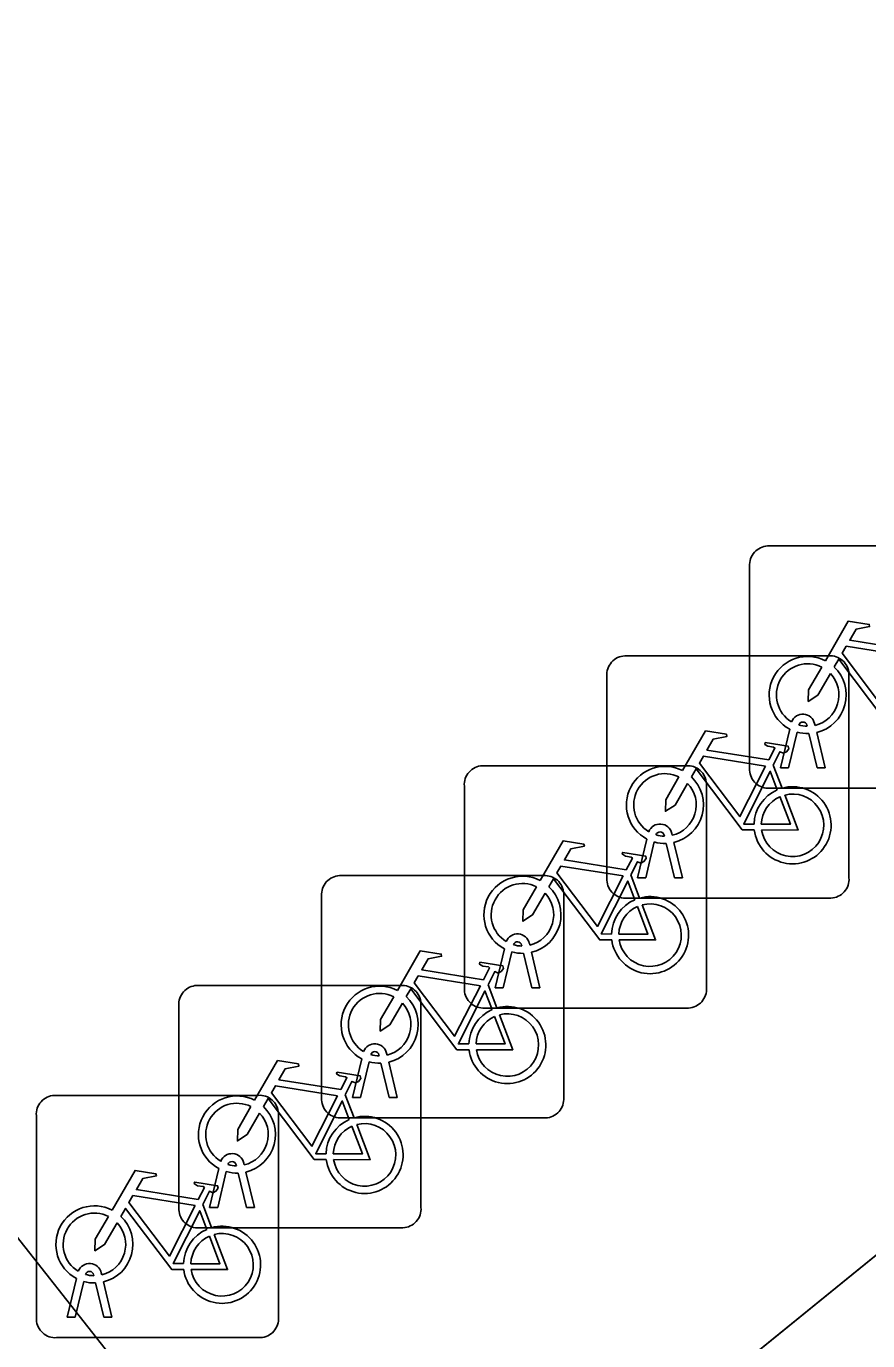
# Model space of a CAD drawing. Extents: x 161087 to 161926, y 382572 to 383873.
# Drawn here: x 161318.51 to 161321.98, y 383071.02 to 383076.44 of the extents above; entities that cross this region are included whole.
import ezdxf

# ---------------------------------------------------------------- set-up
doc = ezdxf.new("R2010")
doc.units = 0
for name, color, linetype in [('IMGEO_Fietsenrek', 7, 'Continuous'), ('IMGEO_Rijbaan_lokaal_open', 7, 'Continuous'), ('IMGEO_Voetgangersgebied_open', 7, 'Continuous'), ('IMGEO_Voetpad_open', 7, 'Continuous')]:
    doc.layers.add(name, color=color, linetype=linetype)

msp = doc.modelspace()

# ---------------------------------------------------------------- linework, layer by layer
at = {"layer": 'IMGEO_Fietsenrek'}
for p, q in [((161321.5689, 383074.2935), (161322.4098, 383074.2935)), ((161322.4098, 383074.2935), (161321.5689, 383074.2935)), ((161321.4945, 383073.3689), (161321.4945, 383074.2098)), ((161321.4945, 383074.2098), (161321.4945, 383073.3689)), ((161320.9799, 383073.8405), (161321.8208, 383073.8405)), ((161321.8208, 383073.8405), (161320.9799, 383073.8405)), ((161320.9055, 383072.9159), (161320.9055, 383073.7568)), ((161320.9055, 383073.7568), (161320.9055, 383072.9159)), ((161321.9045, 383073.7661), (161321.9045, 383072.9252)), ((161321.9045, 383072.9252), (161321.9045, 383073.7661)), ((161321.7626, 383073.5614), (161321.7644, 383073.5535)), ((161321.6215, 383073.3783), (161321.6598, 383073.5383)), ((161321.6902, 383073.5261), (161321.6549, 383073.3783)), ((161321.7319, 383073.5499), (161321.7309, 383073.5542)), ((161321.773, 383073.3783), (161321.7391, 383073.52)), ((161321.7714, 383073.5243), (161321.8064, 383073.3783)), ((161320.3919, 383073.3875), (161321.2328, 383073.3875)), ((161321.2328, 383073.3875), (161320.3919, 383073.3875)), ((161321.5922, 383073.3902), (161321.6285, 383073.295)), ((161321.6549, 383073.3783), (161321.6215, 383073.3783)), ((161321.8064, 383073.3783), (161321.773, 383073.3783)), ((161320.3175, 383072.4629), (161320.3175, 383073.3038)), ((161320.3175, 383073.3038), (161320.3175, 383072.4629)), ((161321.3165, 383073.3131), (161321.3165, 383072.4722)), ((161321.3165, 383072.4722), (161321.3165, 383073.3131)), ((161322.4191, 383073.2945), (161321.5782, 383073.2945)), ((161321.5782, 383073.2945), (161322.4191, 383073.2945)), ((161321.0325, 383072.9253), (161321.0708, 383073.0853)), ((161321.1012, 383073.0731), (161321.0659, 383072.9253)), ((161321.1429, 383073.0969), (161321.1419, 383073.1012)), ((161321.1736, 383073.1084), (161321.1754, 383073.1005)), ((161321.184, 383072.9253), (161321.1501, 383073.067)), ((161321.1824, 383073.0713), (161321.2174, 383072.9253)), ((161319.8029, 383072.9345), (161320.6438, 383072.9345)), ((161320.6438, 383072.9345), (161319.8029, 383072.9345)), ((161321.0042, 383072.9372), (161321.0405, 383072.842)), ((161321.0659, 383072.9253), (161321.0325, 383072.9253)), ((161321.2174, 383072.9253), (161321.184, 383072.9253)), ((161320.7275, 383072.8601), (161320.7275, 383072.0192)), ((161320.7275, 383072.0192), (161320.7275, 383072.8601)), ((161319.7285, 383072.0099), (161319.7285, 383072.8508)), ((161319.7285, 383072.8508), (161319.7285, 383072.0099)), ((161321.8301, 383072.8415), (161320.9892, 383072.8415)), ((161320.9892, 383072.8415), (161321.8301, 383072.8415)), ((161320.5549, 383072.6439), (161320.5539, 383072.6482)), ((161320.5856, 383072.6554), (161320.5874, 383072.6475)), ((161320.4445, 383072.4723), (161320.4828, 383072.6323)), ((161320.5132, 383072.6201), (161320.4779, 383072.4723)), ((161320.596, 383072.4723), (161320.5621, 383072.614)), ((161320.5944, 383072.6183), (161320.6294, 383072.4723)), ((161319.2139, 383072.4815), (161320.0548, 383072.4815)), ((161320.0548, 383072.4815), (161319.2139, 383072.4815)), ((161320.4152, 383072.4842), (161320.4515, 383072.389)), ((161320.4779, 383072.4723), (161320.4445, 383072.4723)), ((161320.6294, 383072.4723), (161320.596, 383072.4723)), ((161319.1395, 383071.5569), (161319.1395, 383072.3978)), ((161319.1395, 383072.3978), (161319.1395, 383071.5569)), ((161320.1385, 383072.4071), (161320.1385, 383071.5662)), ((161320.1385, 383071.5662), (161320.1385, 383072.4071)), ((161321.2421, 383072.3885), (161320.4012, 383072.3885)), ((161320.4012, 383072.3885), (161321.2421, 383072.3885)), ((161319.8555, 383072.0193), (161319.8938, 383072.1793)), ((161319.9242, 383072.1671), (161319.8889, 383072.0193)), ((161319.9659, 383072.1909), (161319.9649, 383072.1952)), ((161320.007, 383072.0193), (161319.9731, 383072.161)), ((161319.9966, 383072.2024), (161319.9984, 383072.1945)), ((161320.0054, 383072.1653), (161320.0404, 383072.0193)), ((161318.6259, 383072.0285), (161319.4668, 383072.0285)), ((161319.4668, 383072.0285), (161318.6259, 383072.0285)), ((161319.8262, 383072.0312), (161319.8625, 383071.936)), ((161319.8889, 383072.0193), (161319.8555, 383072.0193)), ((161320.0404, 383072.0193), (161320.007, 383072.0193)), ((161318.5515, 383071.1039), (161318.5515, 383071.9448)), ((161318.5515, 383071.9448), (161318.5515, 383071.1039)), ((161319.5505, 383071.9541), (161319.5505, 383071.1132)), ((161319.5505, 383071.1132), (161319.5505, 383071.9541)), ((161320.6531, 383071.9355), (161319.8122, 383071.9355)), ((161319.8122, 383071.9355), (161320.6531, 383071.9355)), ((161319.2665, 383071.5663), (161319.3048, 383071.7263)), ((161319.3769, 383071.7379), (161319.3759, 383071.7422)), ((161319.4076, 383071.7494), (161319.4094, 383071.7415)), ((161319.3352, 383071.7141), (161319.2999, 383071.5663)), ((161319.418, 383071.5663), (161319.3841, 383071.708)), ((161319.4164, 383071.7123), (161319.4514, 383071.5663)), ((161319.2382, 383071.5782), (161319.2745, 383071.483)), ((161319.2999, 383071.5663), (161319.2665, 383071.5663)), ((161319.4514, 383071.5663), (161319.418, 383071.5663)), ((161320.0641, 383071.4825), (161319.2232, 383071.4825)), ((161319.2232, 383071.4825), (161320.0641, 383071.4825)), ((161318.7889, 383071.2849), (161318.7879, 383071.2892)), ((161318.8196, 383071.2964), (161318.8214, 383071.2885)), ((161318.6785, 383071.1133), (161318.7168, 383071.2733)), ((161318.7472, 383071.2611), (161318.7119, 383071.1133)), ((161318.83, 383071.1133), (161318.7961, 383071.255)), ((161318.8284, 383071.2593), (161318.8634, 383071.1133)), ((161318.7119, 383071.1133), (161318.6785, 383071.1133)), ((161318.8634, 383071.1133), (161318.83, 383071.1133)), ((161319.4761, 383071.0295), (161318.6352, 383071.0295)), ((161318.6352, 383071.0295), (161319.4761, 383071.0295))]:
    msp.add_line(p, q, dxfattribs=at)
for points in [[(161321.8071, 383073.8202), (161321.9018, 383073.9837), (161321.988, 383073.9699), (161321.9897, 383073.9612), (161321.9336, 383073.9503), (161321.9074, 383073.905), (161322.1626, 383073.8642)], [(161322.1497, 383073.839), (161321.8929, 383073.88), (161321.8762, 383073.8512), (161322.0432, 383073.6309), (161322.1497, 383073.839)], [(161321.8278, 383073.7677), (161321.7762, 383073.6785), (161321.7363, 383073.6525), (161321.7375, 383073.7), (161321.792, 383073.7942)], [(161322.1028, 383073.5755), (161322.0531, 383073.5756), (161321.8624, 383073.8273), (161321.8434, 383073.7945)], [(161321.2181, 383073.3672), (161321.3128, 383073.5307), (161321.399, 383073.5169), (161321.4007, 383073.5082), (161321.3446, 383073.4973), (161321.3184, 383073.452), (161321.5736, 383073.4112)], [(161321.5736, 383073.4112), (161321.5986, 383073.46), (161321.5935, 383073.464), (161321.5703, 383073.4677), (161321.5576, 383073.4752), (161321.5566, 383073.4783), (161321.5588, 383073.4829), (161321.6536, 383073.4678), (161321.6559, 383073.4575), (161321.6465, 383073.4451), (161321.6341, 383073.4387), (161321.6196, 383073.4449), (161321.5922, 383073.3902)], [(161321.5607, 383073.386), (161321.3039, 383073.427), (161321.2872, 383073.3982), (161321.4542, 383073.1779), (161321.5607, 383073.386)], [(161321.5138, 383073.1225), (161321.4641, 383073.1226), (161321.2734, 383073.3743), (161321.2544, 383073.3415)], [(161321.6087, 383073.288), (161321.5794, 383073.3648), (161321.47, 383073.1467), (161321.5127, 383073.1466)], [(161321.2388, 383073.3147), (161321.1872, 383073.2255), (161321.1473, 383073.1995), (161321.1485, 383073.247), (161321.203, 383073.3412)], [(161321.5427, 383073.1465), (161321.6626, 383073.1463), (161321.6194, 383073.2599)], [(161321.6392, 383073.2668), (161321.6942, 383073.1222), (161321.5441, 383073.1225)], [(161320.6301, 383072.9142), (161320.7248, 383073.0777), (161320.811, 383073.0639), (161320.8127, 383073.0552), (161320.7566, 383073.0443), (161320.7304, 383072.999), (161320.9856, 383072.9582)], [(161320.9856, 383072.9582), (161321.0106, 383073.007), (161321.0055, 383073.011), (161320.9823, 383073.0147), (161320.9696, 383073.0222), (161320.9686, 383073.0253), (161320.9708, 383073.0299), (161321.0656, 383073.0148), (161321.0679, 383073.0045), (161321.0585, 383072.9921), (161321.0461, 383072.9857), (161321.0316, 383072.9919), (161321.0042, 383072.9372)], [(161320.9727, 383072.933), (161320.7159, 383072.974), (161320.6992, 383072.9452), (161320.8662, 383072.7249), (161320.9727, 383072.933)], [(161320.9258, 383072.6695), (161320.8761, 383072.6696), (161320.6854, 383072.9213), (161320.6664, 383072.8885)], [(161321.0207, 383072.835), (161320.9914, 383072.9118), (161320.882, 383072.6937), (161320.9247, 383072.6936)], [(161320.6508, 383072.8617), (161320.5992, 383072.7725), (161320.5593, 383072.7465), (161320.5605, 383072.794), (161320.615, 383072.8882)], [(161320.9547, 383072.6935), (161321.0746, 383072.6933), (161321.0314, 383072.8069)], [(161321.0512, 383072.8138), (161321.1062, 383072.6692), (161320.9561, 383072.6695)], [(161320.0411, 383072.4612), (161320.1358, 383072.6247), (161320.222, 383072.6109), (161320.2237, 383072.6022), (161320.1676, 383072.5913), (161320.1414, 383072.546), (161320.3966, 383072.5052)], [(161320.3966, 383072.5052), (161320.4216, 383072.554), (161320.4165, 383072.558), (161320.3933, 383072.5617), (161320.3806, 383072.5692), (161320.3796, 383072.5723), (161320.3818, 383072.5769), (161320.4766, 383072.5618), (161320.4789, 383072.5515), (161320.4695, 383072.5391), (161320.4571, 383072.5327), (161320.4426, 383072.5389), (161320.4152, 383072.4842)], [(161320.3837, 383072.48), (161320.1269, 383072.521), (161320.1102, 383072.4922), (161320.2772, 383072.2719), (161320.3837, 383072.48)], [(161320.0618, 383072.4087), (161320.0102, 383072.3195), (161319.9703, 383072.2935), (161319.9715, 383072.341), (161320.026, 383072.4352)], [(161320.3368, 383072.2165), (161320.2871, 383072.2166), (161320.0964, 383072.4683), (161320.0774, 383072.4355)], [(161320.4317, 383072.382), (161320.4024, 383072.4588), (161320.293, 383072.2407), (161320.3357, 383072.2406)], [(161320.3657, 383072.2405), (161320.4856, 383072.2403), (161320.4424, 383072.3539)], [(161320.4622, 383072.3608), (161320.5172, 383072.2162), (161320.3671, 383072.2165)], [(161319.4521, 383072.0082), (161319.5468, 383072.1717), (161319.633, 383072.1579), (161319.6347, 383072.1492), (161319.5786, 383072.1383), (161319.5524, 383072.093), (161319.8076, 383072.0522)], [(161319.8076, 383072.0522), (161319.8326, 383072.101), (161319.8275, 383072.105), (161319.8043, 383072.1087), (161319.7916, 383072.1162), (161319.7906, 383072.1193), (161319.7928, 383072.1239), (161319.8876, 383072.1088), (161319.8899, 383072.0985), (161319.8805, 383072.0861), (161319.8681, 383072.0797), (161319.8536, 383072.0859), (161319.8262, 383072.0312)], [(161319.7947, 383072.027), (161319.5379, 383072.068), (161319.5212, 383072.0392), (161319.6882, 383071.8189), (161319.7947, 383072.027)], [(161319.7478, 383071.7635), (161319.6981, 383071.7636), (161319.5074, 383072.0153), (161319.4884, 383071.9825)], [(161319.8427, 383071.929), (161319.8134, 383072.0058), (161319.704, 383071.7877), (161319.7467, 383071.7876)], [(161319.4728, 383071.9557), (161319.4212, 383071.8665), (161319.3813, 383071.8405), (161319.3825, 383071.888), (161319.437, 383071.9822)], [(161319.7767, 383071.7875), (161319.8966, 383071.7873), (161319.8534, 383071.9009)], [(161319.8732, 383071.9078), (161319.9282, 383071.7632), (161319.7781, 383071.7635)], [(161318.8641, 383071.5552), (161318.9588, 383071.7187), (161319.045, 383071.7049), (161319.0467, 383071.6962), (161318.9906, 383071.6853), (161318.9644, 383071.64), (161319.2196, 383071.5992)], [(161319.2196, 383071.5992), (161319.2446, 383071.648), (161319.2395, 383071.652), (161319.2163, 383071.6557), (161319.2036, 383071.6632), (161319.2026, 383071.6663), (161319.2048, 383071.6709), (161319.2996, 383071.6558), (161319.3019, 383071.6455), (161319.2925, 383071.6331), (161319.2801, 383071.6267), (161319.2656, 383071.6329), (161319.2382, 383071.5782)], [(161319.2067, 383071.574), (161318.9499, 383071.615), (161318.9332, 383071.5862), (161319.1002, 383071.3659), (161319.2067, 383071.574)], [(161319.1598, 383071.3105), (161319.1101, 383071.3106), (161318.9194, 383071.5623), (161318.9004, 383071.5295)], [(161318.8848, 383071.5027), (161318.8332, 383071.4135), (161318.7933, 383071.3875), (161318.7945, 383071.435), (161318.849, 383071.5292)], [(161319.2547, 383071.476), (161319.2254, 383071.5528), (161319.116, 383071.3347), (161319.1587, 383071.3346)], [(161319.1887, 383071.3345), (161319.3086, 383071.3343), (161319.2654, 383071.4479)], [(161319.2852, 383071.4548), (161319.3402, 383071.3102), (161319.1901, 383071.3105)]]:
    msp.add_lwpolyline(points, dxfattribs=at)
for centre, radius, start, end in [((161321.5722, 383074.2156), 0.0779, 92.4484, 184.2845), ((161321.5722, 383074.2156), 0.0779, 92.4484, 184.2845), ((161320.9832, 383073.7626), 0.0779, 92.4484, 184.2845), ((161320.9832, 383073.7626), 0.0779, 92.4484, 184.2845), ((161321.7341, 383073.6789), 0.159, 62.6766, 242.1369), ((161321.8266, 383073.7628), 0.0779, 2.4484, 94.2845), ((161321.8266, 383073.7628), 0.0779, 2.4484, 94.2845), ((161321.7341, 383073.6789), 0.129, 63.3192, 238.903), ((161321.7341, 383073.6789), 0.159, 283.5766, 46.6042), ((161321.7341, 383073.6789), 0.129, 283.6043, 43.4302), ((161321.7139, 383073.5503), 0.0499, 12.8025, 158.6934), ((161321.7139, 383073.5503), 0.0174, 12.8025, 163.4502), ((161321.7341, 383073.6789), 0.159, 253.9967, 271.7867), ((161321.7341, 383073.6789), 0.129, 253.415, 269.0204), ((161320.3952, 383073.3096), 0.0779, 92.4484, 184.2845), ((161320.3952, 383073.3096), 0.0779, 92.4484, 184.2845), ((161321.1451, 383073.2259), 0.159, 62.6766, 242.1369), ((161321.1451, 383073.2259), 0.129, 63.3192, 238.903), ((161321.2386, 383073.3098), 0.0779, 2.4484, 94.2845), ((161321.2386, 383073.3098), 0.0779, 2.4484, 94.2845), ((161321.5724, 383073.3722), 0.0779, 182.4484, 274.2845), ((161321.5724, 383073.3722), 0.0779, 182.4484, 274.2845), ((161321.1451, 383073.2259), 0.129, 283.6043, 43.4302), ((161321.1451, 383073.2259), 0.159, 283.5766, 46.6042), ((161321.6717, 383073.1419), 0.159, 187.0065, 105.7708), ((161321.6717, 383073.1419), 0.159, 113.3408, 178.3217), ((161321.6717, 383073.1419), 0.129, 113.923, 177.9556), ((161321.6717, 383073.1419), 0.129, 188.6715, 104.5883), ((161321.1249, 383073.0973), 0.0499, 12.8025, 158.6934), ((161321.1451, 383073.2259), 0.159, 253.9967, 271.7867), ((161321.1249, 383073.0973), 0.0174, 12.8025, 163.4502), ((161321.1451, 383073.2259), 0.129, 253.415, 269.0204), ((161319.8062, 383072.8566), 0.0779, 92.4484, 184.2845), ((161319.8062, 383072.8566), 0.0779, 92.4484, 184.2845), ((161320.5571, 383072.7729), 0.159, 62.6766, 242.1369), ((161320.6496, 383072.8568), 0.0779, 2.4484, 94.2845), ((161320.6496, 383072.8568), 0.0779, 2.4484, 94.2845), ((161320.9834, 383072.9192), 0.0779, 182.4484, 274.2845), ((161320.9834, 383072.9192), 0.0779, 182.4484, 274.2845), ((161321.8268, 383072.9194), 0.0779, 272.4484, 4.2845), ((161321.8268, 383072.9194), 0.0779, 272.4484, 4.2845), ((161320.5571, 383072.7729), 0.129, 63.3192, 238.903), ((161320.5571, 383072.7729), 0.129, 283.6043, 43.4302), ((161320.5571, 383072.7729), 0.159, 283.5766, 46.6042), ((161321.0837, 383072.6889), 0.159, 113.3408, 178.3217), ((161321.0837, 383072.6889), 0.159, 187.0065, 105.7708), ((161321.0837, 383072.6889), 0.129, 113.923, 177.9556), ((161321.0837, 383072.6889), 0.129, 188.6715, 104.5883), ((161320.5369, 383072.6443), 0.0499, 12.8025, 158.6934), ((161320.5369, 383072.6443), 0.0174, 12.8025, 163.4502), ((161320.5571, 383072.7729), 0.129, 253.415, 269.0204), ((161320.5571, 383072.7729), 0.159, 253.9967, 271.7867), ((161319.2172, 383072.4036), 0.0779, 92.4484, 184.2845), ((161319.2172, 383072.4036), 0.0779, 92.4484, 184.2845), ((161319.9681, 383072.3199), 0.159, 62.6766, 242.1369), ((161320.0606, 383072.4038), 0.0779, 2.4484, 94.2845), ((161320.0606, 383072.4038), 0.0779, 2.4484, 94.2845), ((161319.9681, 383072.3199), 0.129, 63.3192, 238.903), ((161319.9681, 383072.3199), 0.159, 283.5766, 46.6042), ((161320.3954, 383072.4662), 0.0779, 182.4484, 274.2845), ((161320.3954, 383072.4662), 0.0779, 182.4484, 274.2845), ((161321.2388, 383072.4664), 0.0779, 272.4484, 4.2845), ((161321.2388, 383072.4664), 0.0779, 272.4484, 4.2845), ((161319.9681, 383072.3199), 0.129, 283.6043, 43.4302), ((161320.4947, 383072.2359), 0.159, 113.3408, 178.3217), ((161320.4947, 383072.2359), 0.159, 187.0065, 105.7708), ((161320.4947, 383072.2359), 0.129, 113.923, 177.9556), ((161320.4947, 383072.2359), 0.129, 188.6715, 104.5883), ((161319.9479, 383072.1913), 0.0499, 12.8025, 158.6934), ((161319.9479, 383072.1913), 0.0174, 12.8025, 163.4502), ((161319.9681, 383072.3199), 0.159, 253.9967, 271.7867), ((161319.9681, 383072.3199), 0.129, 253.415, 269.0204), ((161318.6292, 383071.9506), 0.0779, 92.4484, 184.2845), ((161318.6292, 383071.9506), 0.0779, 92.4484, 184.2845), ((161319.3791, 383071.8669), 0.159, 62.6766, 242.1369), ((161319.3791, 383071.8669), 0.129, 63.3192, 238.903), ((161319.4726, 383071.9508), 0.0779, 2.4484, 94.2845), ((161319.4726, 383071.9508), 0.0779, 2.4484, 94.2845), ((161319.8064, 383072.0132), 0.0779, 182.4484, 274.2845), ((161319.8064, 383072.0132), 0.0779, 182.4484, 274.2845), ((161320.6498, 383072.0134), 0.0779, 272.4484, 4.2845), ((161320.6498, 383072.0134), 0.0779, 272.4484, 4.2845), ((161319.3791, 383071.8669), 0.129, 283.6043, 43.4302), ((161319.3791, 383071.8669), 0.159, 283.5766, 46.6042), ((161319.9057, 383071.7829), 0.159, 187.0065, 105.7708), ((161319.9057, 383071.7829), 0.159, 113.3408, 178.3217), ((161319.9057, 383071.7829), 0.129, 113.923, 177.9556), ((161319.9057, 383071.7829), 0.129, 188.6715, 104.5883), ((161319.3589, 383071.7383), 0.0499, 12.8025, 158.6934), ((161319.3589, 383071.7383), 0.0174, 12.8025, 163.4502), ((161319.3791, 383071.8669), 0.129, 253.415, 269.0204), ((161319.3791, 383071.8669), 0.159, 253.9967, 271.7867), ((161318.7911, 383071.4139), 0.159, 62.6766, 242.1369), ((161319.2174, 383071.5602), 0.0779, 182.4484, 274.2845), ((161319.2174, 383071.5602), 0.0779, 182.4484, 274.2845), ((161320.0608, 383071.5604), 0.0779, 272.4484, 4.2845), ((161320.0608, 383071.5604), 0.0779, 272.4484, 4.2845), ((161318.7911, 383071.4139), 0.129, 63.3192, 238.903), ((161318.7911, 383071.4139), 0.129, 283.6043, 43.4302), ((161318.7911, 383071.4139), 0.159, 283.5766, 46.6042), ((161319.3177, 383071.3299), 0.159, 113.3408, 178.3217), ((161319.3177, 383071.3299), 0.159, 187.0065, 105.7708), ((161319.3177, 383071.3299), 0.129, 113.923, 177.9556), ((161319.3177, 383071.3299), 0.129, 188.6715, 104.5883), ((161318.7709, 383071.2853), 0.0499, 12.8025, 158.6934), ((161318.7709, 383071.2853), 0.0174, 12.8025, 163.4502), ((161318.7911, 383071.4139), 0.129, 253.415, 269.0204), ((161318.7911, 383071.4139), 0.159, 253.9967, 271.7867), ((161318.6294, 383071.1072), 0.0779, 182.4484, 274.2845), ((161318.6294, 383071.1072), 0.0779, 182.4484, 274.2845), ((161319.4728, 383071.1074), 0.0779, 272.4484, 4.2845), ((161319.4728, 383071.1074), 0.0779, 272.4484, 4.2845)]:
    msp.add_arc(centre, radius, start, end, dxfattribs=at)
at = {"layer": 'IMGEO_Rijbaan_lokaal_open'}
msp.add_lwpolyline([(161362.829, 383095.814), (161364.77, 383097.35), (161362.866, 383099.876), (161359.598, 383104.154), (161357.76, 383102.637), (161353.934, 383096.833), (161331.379, 383078.376), (161324.754, 383073.591), (161319.89, 383069.645), (161317.769, 383067.924), (161324.746, 383059.32), (161325.561, 383058.315)], dxfattribs=at)
at = {"layer": 'IMGEO_Voetgangersgebied_open'}
msp.add_lwpolyline([(161353.934, 383096.833), (161357.76, 383102.637), (161355.325, 383105.517), (161357.325, 383107.176), (161353.567, 383112.777), (161350.565, 383110.309), (161346.896, 383114.722), (161346.807, 383114.65), (161342.789, 383111.42), (161342.668, 383111.323), (161349.672, 383102.844), (161315.817, 383074.812), (161319.89, 383069.645), (161324.754, 383073.591), (161331.379, 383078.376)], close=True, dxfattribs=at)
at = {"layer": 'IMGEO_Voetpad_open'}
msp.add_lwpolyline([(161278.277, 383117.164), (161283.981, 383110.422), (161288.336, 383105.145), (161310.282, 383077.252), (161317.769, 383067.924), (161319.89, 383069.645), (161315.817, 383074.812)], dxfattribs=at)

doc.saveas('drawing.dxf')
